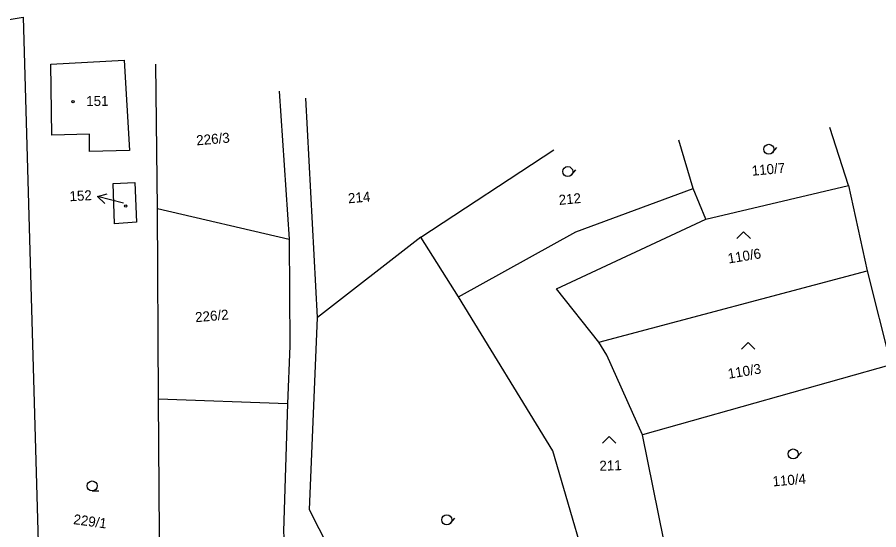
# Model space of a CAD drawing. Extents: x -514509 to -512782, y -1144610 to -1143439.
# Drawn here: x -513017.7 to -512888.6, y -1143559.1 to -1143482.3 of the extents above; entities that cross this region are included whole.
import ezdxf

# ---------------------------------------------------------------- set-up
doc = ezdxf.new("R2010")
doc.units = 0
doc.layers.add('Vrstva 8', color=7, linetype='Continuous')
doc.layers.add('Vrstva 9', color=7, linetype='Continuous')

msp = doc.modelspace()

# ---------------------------------------------------------------- linework, layer by layer
at = {"layer": 'Vrstva 8'}
for p, q in [((-512957.202, -1143515.253), (-512937.28, -1143502.129)), ((-512996.697, -1143510.932), (-512976.949, -1143515.578)), ((-512930.499, -1143530.995), (-512890.295, -1143520.312)), ((-512886.776, -1143534.411), (-512923.981, -1143544.919)), ((-512977.181, -1143540.229), (-512996.542, -1143539.553))]:
    msp.add_line(p, q, dxfattribs=at)
for points in [[(-513035.778, -1143485.469), (-513016.814, -1143482.262), (-513013.645, -1143592.585)], [(-512996.08, -1143600.301), (-512996.542, -1143539.553), (-512996.697, -1143510.932), (-512996.921, -1143489.28)], [(-512978.415, -1143493.345), (-512976.949, -1143515.578), (-512976.813, -1143531.552), (-512977.181, -1143540.229), (-512977.783, -1143559.344), (-512976.588, -1143580.935), (-512976.442, -1143595.705)], [(-512924.85, -1143605.29), (-512925.076, -1143587.958), (-512924.473, -1143569.541), (-512930.447, -1143571.115), (-512956.177, -1143578.769), (-512966.621, -1143570.406), (-512973.885, -1143556.134), (-512972.701, -1143527.32), (-512974.43, -1143494.418)], [(-512914.475, -1143512.536), (-512893.099, -1143507.517), (-512895.882, -1143498.822)], [(-512919.773, -1143603.921), (-512916.651, -1143591.377), (-512919.187, -1143568.584), (-512923.981, -1143544.919), (-512929.34, -1143532.961), (-512930.499, -1143530.995), (-512936.874, -1143523.018), (-512914.475, -1143512.536), (-512916.364, -1143507.957), (-512918.539, -1143500.728)], [(-512893.099, -1143507.517), (-512890.295, -1143520.312), (-512886.776, -1143534.411), (-512880.401, -1143560.876), (-512874.034, -1143588.125), (-512866.363, -1143587.707), (-512865.11, -1143592.474), (-512860.413, -1143603.031)], [(-512951.558, -1143524.192), (-512933.981, -1143514.459), (-512916.364, -1143507.957)], [(-512930.447, -1143571.115), (-512937.41, -1143547.285), (-512951.558, -1143524.192), (-512957.202, -1143515.253), (-512972.701, -1143527.32)]]:
    msp.add_lwpolyline(points, dxfattribs=at)
for points in [[(-513000.882, -1143502.249), (-513006.86, -1143502.428), (-513006.888, -1143499.808), (-513012.51, -1143499.941), (-513012.686, -1143489.282), (-513001.67, -1143488.728)], [(-512999.843, -1143513.009), (-513003.112, -1143513.24), (-513003.331, -1143507.197), (-513000.073, -1143507.052)]]:
    msp.add_lwpolyline(points, close=True, dxfattribs=at)
at = {"layer": 'Vrstva 9'}
for p, q in [((-512904.487, -1143502.57), (-512903.82, -1143501.826)), ((-512934.622, -1143505.914), (-512933.955, -1143505.17)), ((-513004.585, -1143510.207), (-513005.65, -1143509.15)), ((-512900.835, -1143548.269), (-512900.168, -1143547.525)), ((-513006.459, -1143553.318), (-513005.459, -1143553.313)), ((-512952.753, -1143558.151), (-512952.086, -1143557.407))]:
    msp.add_line(p, q, dxfattribs=at)
for points in [[(-513001.783, -1143510.172), (-513005.65, -1143509.15), (-513004.201, -1143508.757)], [(-512909.813, -1143515.466), (-512908.813, -1143514.466), (-512907.813, -1143515.466)], [(-512909.15, -1143532.056), (-512908.15, -1143531.056), (-512907.15, -1143532.056)], [(-512929.986, -1143546.17), (-512928.986, -1143545.17), (-512927.986, -1143546.17)]]:
    msp.add_lwpolyline(points, dxfattribs=at)
for centre, radius in [((-513009.322, -1143494.908), 0.175), ((-512905.046, -1143502.07), 0.75), ((-512935.181, -1143505.414), 0.75), ((-513001.425, -1143510.581), 0.175), ((-512901.394, -1143547.769), 0.75), ((-513006.463, -1143552.568), 0.75), ((-512953.312, -1143557.651), 0.75)]:
    msp.add_circle(centre, radius, dxfattribs=at)

# ---------------------------------------------------------------- texts
for s, rotation, p in [('151', 0.69838, (-513007.349, -1143495.591)), ('226/3', 4.95186, (-512990.796, -1143501.489)), ('110/7', 5.24849, (-512907.534, -1143506.046)), ('152', 3.16577, (-513009.823, -1143509.873)), ('214', 4.95186, (-512968.055, -1143510.18)), ('212', 5.39643, (-512936.462, -1143510.428)), ('110/6', 9.33049, (-512911.065, -1143519.214)), ('226/2', 4.95186, (-512990.962, -1143528.018)), ('110/3', 9.2944, (-512911.05, -1143536.497)), ('211', 1.90708, (-512930.413, -1143550.304)), ('110/4', 4.95186, (-512904.424, -1143552.644)), ('229/1', 352.22933, (-513009.356, -1143558.278))]:
    msp.add_text(s, height=1.5, rotation=rotation, dxfattribs=at).set_placement(p)

doc.saveas('drawing.dxf')
